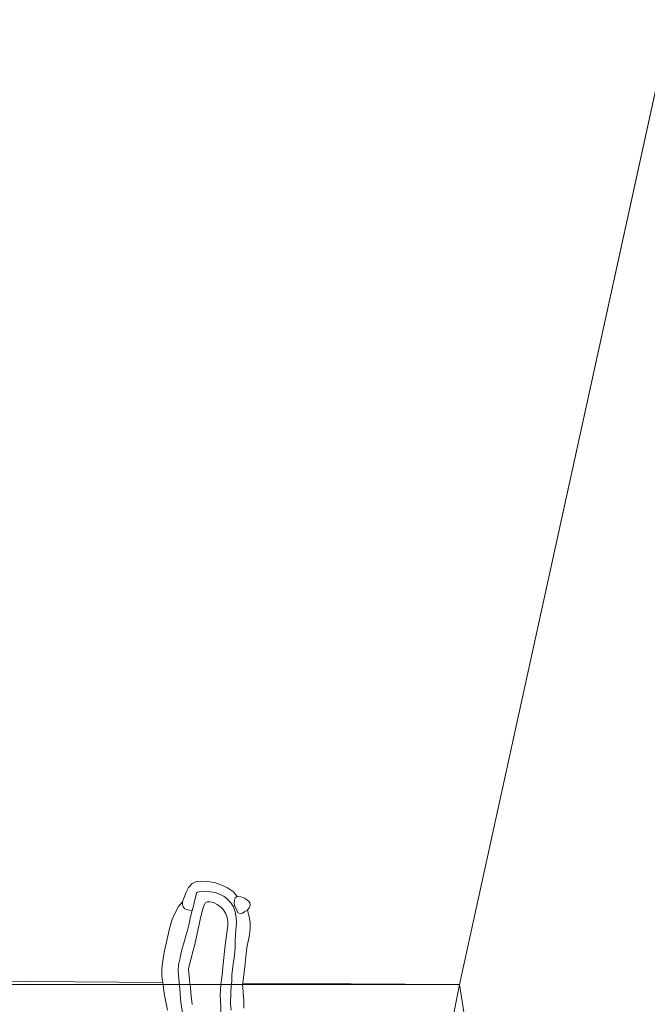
# Model space of a CAD drawing. Header units: metres. Extents: x 250001 to 257773, y 598992 to 609118.
# Tile 499 of 656: x 254336 to 255284, y 603407 to 604894. Entities that reach past the tile are written whole.
import ezdxf
from ezdxf.lldxf.tags import DXFTag

# ---------------------------------------------------------------- set-up
doc = ezdxf.new("R2010")
doc.units = ezdxf.units.M
for name, color, linetype, lineweight in [('B-WE-GW-TALUD_KRUIN-G', 252, 'Continuous', 18), ('B-WE-KG-GRENS_PERCEEL-G', 150, 'KG-PERCEEL', 18), ('B-WE-OG-TERREIN_ONBEGROEID-GV', 252, 'Continuous', 18), ('B-WE-OG-WATER-GV', 252, 'Continuous', 18), ('B-WE-VH-VERHARDING_HALFVERHARDING-GV', 252, 'Continuous', 18), ('B-WE-VH-VERHARDING_OPEN-GV', 252, 'Continuous', 18), ('X-XX-AL-REFERENTIE-G', 7, 'Continuous', 18)]:
    doc.layers.add(name, color=color, linetype=linetype, lineweight=lineweight)
doc.styles.get("Standard").update_dxf_attribs({"font": 'NLCS-ISO.ttf'})
tags = doc.linetypes.add('KG-PERCEEL', pattern='A,5.5,-2,["P",Standard,S=1.8,R=0,X=-0.5,Y=-0.9],-2,5.5,-2,[5,NLCS.SHX,S=0.75,R=0,X=0,Y=0],-2', length=19).pattern_tags.tags
tags[6] = DXFTag(74, 10)

# ---------------------------------------------------------------- blocks, each defined once
blk = doc.blocks.new('BS2021-132-Xref-KAD-20210617')
at = {"layer": 'B-WE-KG-GRENS_PERCEEL-G', "flags": 128}
for points in [[(255000, 603436.4), (256000, 608000), (256025.926, 608118.318)], [(254122.04, 603436.4), (255000, 603436.4)], [(255000, 603436.4), (255541.982, 599991.994)]]:
    blk.add_lwpolyline(points, dxfattribs=at)
blk = doc.blocks.new('BS2021-132-Xref-BGT-GRIJS-20210617-aangepast')
at = {"layer": 'B-WE-GW-TALUD_KRUIN-G', "flags": 128}
for points in [[(254596.396, 603548.6), (254596.987, 603549.249), (254602.201, 603572.692), (254603.105, 603574.999), (254604.417, 603576.16), (254606.635, 603576.77), (254616.181, 603577.148), (254623.689, 603576.827), (254630.98, 603575.406), (254637.588, 603572.918), (254644.401, 603569.564), (254649.372, 603565.942), (254654.556, 603560.11), (254658.718, 603553.992), (254661.43, 603546.464), (254662.817, 603537.868), (254663.267, 603529.726), (254661.912, 603512.616), (254661.45, 603502.572), (254661.344, 603493.752), (254660.8, 603485.276), (254659.689, 603476.927), (254658.293, 603467.636), (254657.169, 603459.396), (254656.161, 603450.659), (254655.977, 603441.823), (254655.218, 603433.088), (254654.622, 603424.275), (254654.394, 603407.024), (254654.998, 603397.605)], [(254585.224, 603367.678), (254583.553, 603374.367), (254582.565, 603382.689), (254581.514, 603393.527), (254580.102, 603403.286), (254578.94, 603413.854), (254578.169, 603424.295), (254577.114, 603434.79), (254576.138, 603445.818), (254574.998, 603456.653), (254575.691, 603466.559), (254578.121, 603477.019), (254580.027, 603487.325), (254583.267, 603497.534), (254586.489, 603508.271), (254589.21, 603518.309), (254591.551, 603528.279), (254593.847, 603538.949), (254596.396, 603548.6)]]:
    blk.add_lwpolyline(points, dxfattribs=at)
at = {"layer": 'B-WE-OG-TERREIN_ONBEGROEID-GV', "flags": 128}
blk.add_lwpolyline([(254679.956, 603548.833), (254682.472, 603552.436), (254683.912, 603556.105), (254683.245, 603560.258), (254679.858, 603564.008), (254675.338, 603566.802), (254670.045, 603569.147), (254664.439, 603569.523), (254661.492, 603567.354), (254660.233, 603563.576), (254659.926, 603559.279), (254660.596, 603554.648), (254663.181, 603549.683), (254665.471, 603544.811), (254668.846, 603543.825), (254672.29, 603544.335), (254675.945, 603546.749)], close=True, dxfattribs=at)
for points in [[(254580.102, 603403.286), (254578.94, 603413.854), (254578.169, 603424.295), (254577.114, 603434.79), (254576.138, 603445.818), (254574.998, 603456.653), (254575.691, 603466.559), (254578.121, 603477.019), (254580.027, 603487.325), (254583.267, 603497.534), (254586.489, 603508.271), (254589.21, 603518.309), (254591.551, 603528.279), (254593.847, 603538.949), (254596.396, 603548.6), (254592.345, 603548.69), (254588, 603549.942), (254585.06, 603551.14), (254582.642, 603553.713), (254581.623, 603556.958), (254581.607, 603561.34), (254575.693, 603554.203), (254570.686, 603544.957), (254566.349, 603534.67), (254562.642, 603523.159), (254556.962, 603498.623), (254554.073, 603485.365), (254551.893, 603472.405), (254550.64, 603460.481), (254550.704, 603447.96), (254551.903, 603439.365), (254552.423, 603435.639), (254553.955, 603422.947), (254558.89, 603397.891)], [(254640.031, 603388.742), (254638.983, 603412.798), (254638.82, 603420.506), (254638.999, 603428.152), (254639.787, 603436.865), (254640.913, 603445.96), (254642.401, 603462.733), (254644.985, 603486.571), (254646.187, 603495.819), (254650.336, 603525.516), (254650.166, 603531.85), (254649.135, 603537.627), (254646.965, 603543.563), (254643.623, 603549.138), (254639.646, 603553.586), (254634.297, 603557.667), (254628.749, 603560.401), (254623.001, 603561.673), (254618.802, 603561.677), (254616.338, 603560.294), (254614.752, 603557.423), (254613.43, 603553.737), (254611.577, 603547.229), (254608.618, 603534.59), (254600.433, 603497.005), (254598.061, 603488.05), (254594.643, 603476.363), (254591.625, 603464.978), (254590.888, 603460.313), (254591.188, 603454.349), (254592.284, 603443.382), (254593.668, 603431.761), (254594.904, 603419.102), (254596.31, 603406.527)]]:
    blk.add_lwpolyline(points, dxfattribs=at)
at = {"layer": 'B-WE-OG-WATER-GV', "flags": 128}
for points in [[(255500, 605718.2), (255000, 603436.4), (254931.631, 603089.923)], [(253885.915, 603444.488), (254551.903, 603439.365), (254550.704, 603447.96), (254550.64, 603460.481), (254551.893, 603472.405), (254554.073, 603485.365), (254556.962, 603498.623), (254562.642, 603523.159), (254566.349, 603534.67), (254570.686, 603544.957), (254575.693, 603554.203), (254581.607, 603561.34), (254586.837, 603575.159), (254590.974, 603583.05), (254596.094, 603588.947), (254602.942, 603592.303), (254610.478, 603592.732), (254619.262, 603592.119), (254629.811, 603590.446), (254639.568, 603587.347), (254649.847, 603582.801), (254658.692, 603576.454), (254664.439, 603569.523), (254670.045, 603569.147), (254675.338, 603566.802), (254679.858, 603564.008), (254683.245, 603560.258), (254683.912, 603556.105), (254682.472, 603552.436), (254679.956, 603548.833), (254682.594, 603538.759), (254684.03, 603530.239), (254683.692, 603520.893), (254682.256, 603508.567), (254679.307, 603495.13), (254678.104, 603488.265), (254675.638, 603463.135), (254672.588, 603438.566), (255000, 603436.4), (255500, 605718.2)], [(254558.89, 603397.891), (254553.955, 603422.947), (254552.423, 603435.639), (254551.903, 603439.365), (253885.915, 603444.488), (253885.533, 603431.786), (253885.347, 603425.598), (253885.744, 603422.169), (253886.436, 603418.786), (253887.417, 603415.476), (253888.68, 603412.263), (253890.216, 603409.171), (253892.013, 603406.223)], [(254931.631, 603089.923), (255000, 603436.4), (254672.588, 603438.566), (254672.439, 603437.368), (254673.37, 603424.831), (254674.324, 603412.32), (254674.112, 603400.591)]]:
    blk.add_lwpolyline(points, dxfattribs=at)
at = {"layer": 'B-WE-VH-VERHARDING_HALFVERHARDING-GV', "flags": 128}
for points in [[(254654.998, 603397.605), (254654.394, 603407.024), (254654.622, 603424.275), (254655.218, 603433.088), (254655.977, 603441.823), (254656.161, 603450.659), (254657.169, 603459.396), (254658.293, 603467.636), (254659.689, 603476.927), (254660.8, 603485.276), (254661.344, 603493.752), (254661.45, 603502.572), (254661.912, 603512.616), (254663.267, 603529.726), (254662.817, 603537.868), (254661.43, 603546.464), (254658.718, 603553.992), (254654.556, 603560.11), (254649.372, 603565.942), (254644.401, 603569.564), (254637.588, 603572.918), (254630.98, 603575.406), (254623.689, 603576.827), (254616.181, 603577.148), (254606.635, 603576.77), (254604.417, 603576.16), (254603.105, 603574.999), (254602.201, 603572.692), (254596.987, 603549.249), (254596.396, 603548.6), (254593.847, 603538.949), (254591.551, 603528.279), (254589.21, 603518.309), (254586.489, 603508.271), (254583.267, 603497.534), (254580.027, 603487.325), (254578.121, 603477.019), (254575.691, 603466.559), (254574.998, 603456.653), (254576.138, 603445.818), (254577.114, 603434.79), (254578.169, 603424.295), (254578.94, 603413.854), (254580.102, 603403.286)], [(254596.31, 603406.527), (254594.904, 603419.102), (254593.668, 603431.761), (254592.284, 603443.382), (254591.188, 603454.349), (254590.888, 603460.313), (254591.625, 603464.978), (254594.643, 603476.363), (254598.061, 603488.05), (254600.433, 603497.005), (254608.618, 603534.59), (254611.577, 603547.229), (254613.43, 603553.737), (254614.752, 603557.423), (254616.338, 603560.294), (254618.802, 603561.677), (254623.001, 603561.673), (254628.749, 603560.401), (254634.297, 603557.667), (254639.646, 603553.586), (254643.623, 603549.138), (254646.965, 603543.563), (254649.135, 603537.627), (254650.166, 603531.85), (254650.336, 603525.516), (254646.187, 603495.819), (254644.985, 603486.571), (254642.401, 603462.733), (254640.913, 603445.96), (254639.787, 603436.865), (254638.999, 603428.152), (254638.82, 603420.506), (254638.983, 603412.798), (254640.031, 603388.742)]]:
    blk.add_lwpolyline(points, dxfattribs=at)
at = {"layer": 'B-WE-VH-VERHARDING_OPEN-GV', "flags": 128}
blk.add_lwpolyline([(254674.112, 603400.591), (254674.324, 603412.32), (254673.37, 603424.831), (254672.439, 603437.368), (254672.588, 603438.566), (254675.638, 603463.135), (254678.104, 603488.265), (254679.307, 603495.13), (254682.256, 603508.567), (254683.692, 603520.893), (254684.03, 603530.239), (254682.594, 603538.759), (254679.956, 603548.833), (254675.945, 603546.749), (254672.29, 603544.335), (254668.846, 603543.825), (254665.471, 603544.811), (254663.181, 603549.683), (254660.596, 603554.648), (254659.926, 603559.279), (254660.233, 603563.576), (254661.492, 603567.354), (254664.439, 603569.523), (254658.692, 603576.454), (254649.847, 603582.801), (254639.568, 603587.347), (254629.811, 603590.446), (254619.262, 603592.119), (254610.478, 603592.732), (254602.942, 603592.303), (254596.094, 603588.947), (254590.974, 603583.05), (254586.837, 603575.159), (254581.607, 603561.34), (254581.623, 603556.958), (254582.642, 603553.713), (254585.06, 603551.14), (254588, 603549.942), (254592.345, 603548.69), (254596.396, 603548.6), (254596.987, 603549.249), (254602.201, 603572.692), (254603.105, 603574.999), (254604.417, 603576.16), (254606.635, 603576.77), (254616.181, 603577.148), (254623.689, 603576.827), (254630.98, 603575.406), (254637.588, 603572.918), (254644.401, 603569.564), (254649.372, 603565.942), (254654.556, 603560.11), (254658.718, 603553.992), (254661.43, 603546.464), (254662.817, 603537.868), (254663.267, 603529.726), (254661.912, 603512.616), (254661.45, 603502.572), (254661.344, 603493.752), (254660.8, 603485.276), (254659.689, 603476.927), (254658.293, 603467.636), (254657.169, 603459.396), (254656.161, 603450.659), (254655.977, 603441.823), (254655.218, 603433.088), (254654.622, 603424.275), (254654.394, 603407.024), (254654.998, 603397.605)], dxfattribs=at)

msp = doc.modelspace()

# ---------------------------------------------------------------- block references
at = {"layer": 'X-XX-AL-REFERENTIE-G'}
for name in ['BS2021-132-Xref-BGT-GRIJS-20210617-aangepast', 'BS2021-132-Xref-KAD-20210617']:
    msp.add_blockref(name, (0, 0), dxfattribs=at)

doc.saveas('drawing.dxf')
